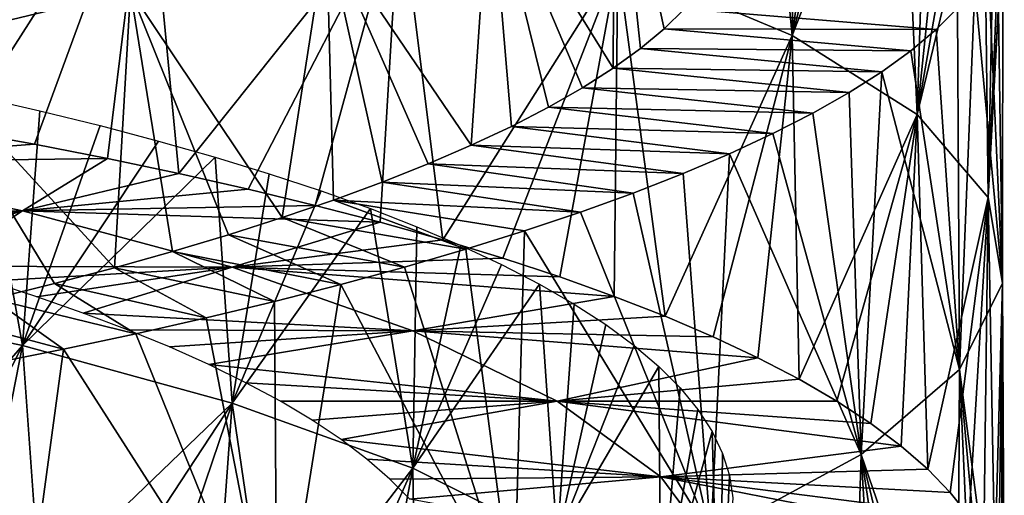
# Model space of a CAD drawing. Header units: millimetres. Extents: x -161 to 161, y -94 to 1149.
# Tile 843 of 1056: x 47.15 to 51.5, y 434.55 to 436.66. Entities that reach past the tile are written whole.
import ezdxf

# ---------------------------------------------------------------- set-up
doc = ezdxf.new("R2010")
doc.units = ezdxf.units.MM
doc.header["$LTSCALE"] = 81.481481
for name, color, linetype in [('71', 7, 'CONTINUOUS'), ('72', 7, 'CONTINUOUS'), ('73', 7, 'CONTINUOUS'), ('82', 7, 'CONTINUOUS')]:
    doc.layers.add(name, color=color, linetype=linetype)

msp = doc.modelspace()

# ---------------------------------------------------------------- linework, layer by layer
at = {"layer": '71', "color": 7, "linetype": 'CONTINUOUS', "true_color": 0xaaaaaa}
for points in [[(46.8805, 436.1665, -7.8037), (47.2104, 436.1067, -7.6838), (46.1341, 436.0263, -6.7944), (46.8805, 436.1665, -7.8037)], [(47.2104, 436.1067, -7.6838), (47.5334, 436.0437, -7.5475), (46.1341, 436.0263, -6.7944), (47.2104, 436.1067, -7.6838)], [(46.1341, 436.0263, -6.7944), (47.1576, 435.8127, -6.4173), (45.8394, 435.8083, -5.6507), (46.1341, 436.0263, -6.7944)], [(46.1341, 436.0263, -6.7944), (47.5334, 436.0437, -7.5475), (47.1576, 435.8127, -6.4173), (46.1341, 436.0263, -6.7944)], [(47.5334, 436.0437, -7.5475), (47.8487, 435.9776, -7.3953), (47.1576, 435.8127, -6.4173), (47.5334, 436.0437, -7.5475)], [(47.8487, 435.9776, -7.3953), (48.1554, 435.9085, -7.2276), (47.1576, 435.8127, -6.4173), (47.8487, 435.9776, -7.3953)], [(48.1554, 435.9085, -7.2276), (48.4527, 435.8364, -7.0451), (47.1576, 435.8127, -6.4173), (48.1554, 435.9085, -7.2276)], [(45.8394, 435.8083, -5.6507), (47.1576, 435.8127, -6.4173), (46.0844, 435.7518, -5.5777), (45.8394, 435.8083, -5.6507)], [(46.0844, 435.7518, -5.5777), (47.1576, 435.8127, -6.4173), (46.3244, 435.6928, -5.4913), (46.0844, 435.7518, -5.5777)], [(46.3244, 435.6928, -5.4913), (47.1576, 435.8127, -6.4173), (46.5587, 435.6312, -5.3916), (46.3244, 435.6928, -5.4913)], [(46.5587, 435.6312, -5.3916), (47.1576, 435.8127, -6.4173), (46.7869, 435.5669, -5.279), (46.5587, 435.6312, -5.3916)], [(47.1576, 435.8127, -6.4173), (48.0852, 435.5633, -5.8573), (46.7869, 435.5669, -5.279), (47.1576, 435.8127, -6.4173)], [(48.4527, 435.8364, -7.0451), (48.74, 435.7614, -6.8482), (47.1576, 435.8127, -6.4173), (48.4527, 435.8364, -7.0451)], [(47.1576, 435.8127, -6.4173), (48.74, 435.7614, -6.8482), (48.0852, 435.5633, -5.8573), (47.1576, 435.8127, -6.4173)], [(48.74, 435.7614, -6.8482), (49.0165, 435.6835, -6.6374), (48.0852, 435.5633, -5.8573), (48.74, 435.7614, -6.8482)], [(49.0165, 435.6835, -6.6374), (49.2815, 435.6029, -6.4132), (48.0852, 435.5633, -5.8573), (49.0165, 435.6835, -6.6374)], [(49.2815, 435.6029, -6.4132), (49.5341, 435.5196, -6.176), (48.0852, 435.5633, -5.8573), (49.2815, 435.6029, -6.4132)], [(46.7869, 435.5669, -5.279), (48.0852, 435.5633, -5.8573), (47.008, 435.5002, -5.1538), (46.7869, 435.5669, -5.279)], [(47.008, 435.5002, -5.1538), (48.0852, 435.5633, -5.8573), (47.2214, 435.431, -5.0167), (47.008, 435.5002, -5.1538)], [(47.2214, 435.431, -5.0167), (48.0852, 435.5633, -5.8573), (47.4263, 435.3594, -4.8681), (47.2214, 435.431, -5.0167)], [(48.0852, 435.5633, -5.8573), (48.8832, 435.2809, -5.1365), (47.4263, 435.3594, -4.8681), (48.0852, 435.5633, -5.8573)], [(49.5341, 435.5196, -6.176), (49.7737, 435.4337, -5.9266), (48.0852, 435.5633, -5.8573), (49.5341, 435.5196, -6.176)], [(48.0852, 435.5633, -5.8573), (49.7737, 435.4337, -5.9266), (48.8832, 435.2809, -5.1365), (48.0852, 435.5633, -5.8573)], [(49.7737, 435.4337, -5.9266), (49.9998, 435.3453, -5.6655), (48.8832, 435.2809, -5.1365), (49.7737, 435.4337, -5.9266)], [(47.4263, 435.3594, -4.8681), (48.8832, 435.2809, -5.1365), (47.6217, 435.2857, -4.7086), (47.4263, 435.3594, -4.8681)], [(49.9998, 435.3453, -5.6655), (50.2118, 435.2546, -5.3937), (48.8832, 435.2809, -5.1365), (49.9998, 435.3453, -5.6655)], [(47.6217, 435.2857, -4.7086), (48.8832, 435.2809, -5.1365), (47.8072, 435.2097, -4.5384), (47.6217, 435.2857, -4.7086)], [(47.8072, 435.2097, -4.5384), (48.8832, 435.2809, -5.1365), (47.9821, 435.1316, -4.3583), (47.8072, 435.2097, -4.5384)], [(48.8832, 435.2809, -5.1365), (49.5227, 434.9699, -4.2813), (47.9821, 435.1316, -4.3583), (48.8832, 435.2809, -5.1365)], [(50.2118, 435.2546, -5.3937), (50.4093, 435.1617, -5.1118), (48.8832, 435.2809, -5.1365), (50.2118, 435.2546, -5.3937)], [(48.8832, 435.2809, -5.1365), (50.4093, 435.1617, -5.1118), (49.5227, 434.9699, -4.2813), (48.8832, 435.2809, -5.1365)], [(50.4093, 435.1617, -5.1118), (50.5918, 435.0667, -4.8205), (49.5227, 434.9699, -4.2813), (50.4093, 435.1617, -5.1118)], [(47.9821, 435.1316, -4.3583), (49.5227, 434.9699, -4.2813), (48.1459, 435.0515, -4.1687), (47.9821, 435.1316, -4.3583)], [(50.5918, 435.0667, -4.8205), (50.7586, 434.9697, -4.5208), (49.5227, 434.9699, -4.2813), (50.5918, 435.0667, -4.8205)], [(48.1459, 435.0515, -4.1687), (49.5227, 434.9699, -4.2813), (48.2982, 434.9696, -3.9705), (48.1459, 435.0515, -4.1687)], [(48.2982, 434.9696, -3.9705), (49.5227, 434.9699, -4.2813), (48.4385, 434.8858, -3.7643), (48.2982, 434.9696, -3.9705)], [(48.4385, 434.8858, -3.7643), (49.5227, 434.9699, -4.2813), (48.5663, 434.8003, -3.5507), (48.4385, 434.8858, -3.7643)], [(49.5227, 434.9699, -4.2813), (49.9809, 434.6356, -3.3245), (48.5663, 434.8003, -3.5507), (49.5227, 434.9699, -4.2813)], [(50.9094, 434.8709, -4.2132), (51.0435, 434.7704, -3.8986), (49.5227, 434.9699, -4.2813), (50.9094, 434.8709, -4.2132)], [(49.5227, 434.9699, -4.2813), (51.0435, 434.7704, -3.8986), (49.9809, 434.6356, -3.3245), (49.5227, 434.9699, -4.2813)], [(50.7586, 434.9697, -4.5208), (50.9094, 434.8709, -4.2132), (49.5227, 434.9699, -4.2813), (50.7586, 434.9697, -4.5208)], [(48.5663, 434.8003, -3.5507), (49.9809, 434.6356, -3.3245), (48.6812, 434.7134, -3.3305), (48.5663, 434.8003, -3.5507)], [(51.0435, 434.7704, -3.8986), (51.1608, 434.6684, -3.5778), (49.9809, 434.6356, -3.3245), (51.0435, 434.7704, -3.8986)], [(48.6812, 434.7134, -3.3305), (49.9809, 434.6356, -3.3245), (48.7827, 434.625, -3.1043), (48.6812, 434.7134, -3.3305)], [(51.1608, 434.6684, -3.5778), (51.261, 434.565, -3.2517), (49.9809, 434.6356, -3.3245), (51.1608, 434.6684, -3.5778)], [(48.7827, 434.625, -3.1043), (49.9809, 434.6356, -3.3245), (48.8704, 434.5354, -2.873), (48.7827, 434.625, -3.1043)], [(49.9809, 434.6356, -3.3245), (50.2407, 434.2845, -2.3011), (48.8704, 434.5354, -2.873), (49.9809, 434.6356, -3.3245)], [(51.344, 434.4604, -2.9211), (51.4095, 434.3547, -2.587), (49.9809, 434.6356, -3.3245), (51.344, 434.4604, -2.9211)], [(49.9809, 434.6356, -3.3245), (51.4095, 434.3547, -2.587), (50.2407, 434.2845, -2.3011), (49.9809, 434.6356, -3.3245)], [(51.261, 434.565, -3.2517), (51.344, 434.4604, -2.9211), (49.9809, 434.6356, -3.3245), (51.261, 434.565, -3.2517)]]:
    msp.add_3dface(points, dxfattribs=at)
at = {"layer": '72', "color": 7, "linetype": 'CONTINUOUS', "true_color": 0xaaaaaa}
for points in [[(50.086, 436.7066, 0.5505), (49.9958, 436.618, 0.8334), (51.1979, 436.6144, 1.0149), (50.086, 436.7066, 0.5505)], [(51.292, 436.7085, 0.6844), (50.086, 436.7066, 0.5505), (51.1979, 436.6144, 1.0149), (51.292, 436.7085, 0.6844)], [(49.9958, 436.618, 0.8334), (49.8903, 436.5301, 1.1108), (51.0868, 436.5207, 1.3402), (49.9958, 436.618, 0.8334)], [(51.1979, 436.6144, 1.0149), (49.9958, 436.618, 0.8334), (51.0868, 436.5207, 1.3402), (51.1979, 436.6144, 1.0149)], [(49.8903, 436.5301, 1.1108), (49.7696, 436.4428, 1.3822), (50.9587, 436.4276, 1.6593), (49.8903, 436.5301, 1.1108)], [(51.0868, 436.5207, 1.3402), (49.8903, 436.5301, 1.1108), (50.9587, 436.4276, 1.6593), (51.0868, 436.5207, 1.3402)], [(49.7696, 436.4428, 1.3822), (49.634, 436.3562, 1.647), (50.814, 436.3354, 1.9715), (49.7696, 436.4428, 1.3822)], [(50.9587, 436.4276, 1.6593), (49.7696, 436.4428, 1.3822), (50.814, 436.3354, 1.9715), (50.9587, 436.4276, 1.6593)], [(49.634, 436.3562, 1.647), (49.4839, 436.2705, 1.9045), (50.6532, 436.2441, 2.2758), (49.634, 436.3562, 1.647)], [(50.814, 436.3354, 1.9715), (49.634, 436.3562, 1.647), (50.6532, 436.2441, 2.2758), (50.814, 436.3354, 1.9715)], [(49.4839, 436.2705, 1.9045), (49.3197, 436.1858, 2.1539), (50.4767, 436.1538, 2.5716), (49.4839, 436.2705, 1.9045)], [(50.6532, 436.2441, 2.2758), (49.4839, 436.2705, 1.9045), (50.4767, 436.1538, 2.5716), (50.6532, 436.2441, 2.2758)], [(49.3197, 436.1858, 2.1539), (49.1421, 436.1023, 2.3945), (50.2851, 436.0648, 2.8581), (49.3197, 436.1858, 2.1539)], [(50.4767, 436.1538, 2.5716), (49.3197, 436.1858, 2.1539), (50.2851, 436.0648, 2.8581), (50.4767, 436.1538, 2.5716)], [(49.1421, 436.1023, 2.3945), (48.9515, 436.02, 2.6254), (50.0789, 435.9771, 3.1347), (49.1421, 436.1023, 2.3945)], [(50.2851, 436.0648, 2.8581), (49.1421, 436.1023, 2.3945), (50.0789, 435.9771, 3.1347), (50.2851, 436.0648, 2.8581)], [(48.9515, 436.02, 2.6254), (48.7483, 435.9391, 2.846), (49.8587, 435.8909, 3.4005), (48.9515, 436.02, 2.6254)], [(50.0789, 435.9771, 3.1347), (48.9515, 436.02, 2.6254), (49.8587, 435.8909, 3.4005), (50.0789, 435.9771, 3.1347)], [(48.7483, 435.9391, 2.846), (48.5331, 435.8598, 3.0556), (49.6248, 435.8063, 3.6548), (48.7483, 435.9391, 2.846)], [(49.8587, 435.8909, 3.4005), (48.7483, 435.9391, 2.846), (49.6248, 435.8063, 3.6548), (49.8587, 435.8909, 3.4005)], [(48.5331, 435.8598, 3.0556), (48.3063, 435.7822, 3.2536), (49.1186, 435.6424, 4.1262), (48.5331, 435.8598, 3.0556)], [(49.6248, 435.8063, 3.6548), (48.5331, 435.8598, 3.0556), (49.378, 435.7234, 3.8969), (49.6248, 435.8063, 3.6548)], [(49.378, 435.7234, 3.8969), (48.5331, 435.8598, 3.0556), (49.1186, 435.6424, 4.1262), (49.378, 435.7234, 3.8969)], [(48.3063, 435.7822, 3.2536), (48.0687, 435.7063, 3.4393), (48.8474, 435.5634, 4.3423), (48.3063, 435.7822, 3.2536)], [(49.1186, 435.6424, 4.1262), (48.3063, 435.7822, 3.2536), (48.8474, 435.5634, 4.3423), (49.1186, 435.6424, 4.1262)], [(48.0687, 435.7063, 3.4393), (47.8212, 435.6324, 3.6123), (48.565, 435.4863, 4.5447), (48.0687, 435.7063, 3.4393)], [(48.8474, 435.5634, 4.3423), (48.0687, 435.7063, 3.4393), (48.565, 435.4863, 4.5447), (48.8474, 435.5634, 4.3423)], [(47.8212, 435.6324, 3.6123), (47.5643, 435.5605, 3.7722), (48.2721, 435.4114, 4.7329), (47.8212, 435.6324, 3.6123)], [(48.565, 435.4863, 4.5447), (47.8212, 435.6324, 3.6123), (48.2721, 435.4114, 4.7329), (48.565, 435.4863, 4.5447)], [(47.5643, 435.5605, 3.7722), (47.2989, 435.4906, 3.9184), (47.9696, 435.3387, 4.9064), (47.5643, 435.5605, 3.7722)], [(48.2721, 435.4114, 4.7329), (47.5643, 435.5605, 3.7722), (47.9696, 435.3387, 4.9064), (48.2721, 435.4114, 4.7329)], [(47.2989, 435.4906, 3.9184), (47.0256, 435.423, 4.0504), (47.6583, 435.2684, 5.0645), (47.2989, 435.4906, 3.9184)], [(47.9696, 435.3387, 4.9064), (47.2989, 435.4906, 3.9184), (47.6583, 435.2684, 5.0645), (47.9696, 435.3387, 4.9064)], [(47.0256, 435.423, 4.0504), (46.7452, 435.3576, 4.1679), (47.339, 435.2006, 5.2069), (47.0256, 435.423, 4.0504)], [(47.6583, 435.2684, 5.0645), (47.0256, 435.423, 4.0504), (47.339, 435.2006, 5.2069), (47.6583, 435.2684, 5.0645)], [(47.339, 435.2006, 5.2069), (46.7452, 435.3576, 4.1679), (47.0125, 435.1353, 5.3329), (47.339, 435.2006, 5.2069)]]:
    msp.add_3dface(points, dxfattribs=at)
at = {"layer": '73', "color": 7, "linetype": 'CONTINUOUS', "true_color": 0xaaaaaa}
for points in [[(49.7901, 436.9121, -5.6419), (50.4093, 438.1679, -4.5983), (50.5619, 436.5883, -4.5972), (49.7901, 436.9121, -5.6419)], [(50.4093, 438.1679, -4.5983), (50.5918, 438.0846, -4.3035), (50.5619, 436.5883, -4.5972), (50.4093, 438.1679, -4.5983)], [(50.5918, 438.0846, -4.3035), (50.7586, 437.9997, -4.0001), (50.5619, 436.5883, -4.5972), (50.5918, 438.0846, -4.3035)], [(50.7586, 437.9997, -4.0001), (50.9094, 437.9133, -3.6888), (50.5619, 436.5883, -4.5972), (50.7586, 437.9997, -4.0001)], [(50.9094, 437.9133, -3.6888), (51.0435, 437.8254, -3.3705), (50.5619, 436.5883, -4.5972), (50.9094, 437.9133, -3.6888)], [(50.5619, 436.5883, -4.5972), (51.0435, 437.8254, -3.3705), (51.1149, 436.239, -3.4293), (50.5619, 436.5883, -4.5972)], [(51.0435, 437.8254, -3.3705), (51.1608, 437.7363, -3.0459), (51.1149, 436.239, -3.4293), (51.0435, 437.8254, -3.3705)], [(51.1608, 437.7363, -3.0459), (51.261, 437.6461, -2.7159), (51.1149, 436.239, -3.4293), (51.1608, 437.7363, -3.0459)], [(46.5445, 436.2231, -7.9069), (46.4721, 437.6787, -7.6759), (47.7075, 437.4611, -7.2105), (46.5445, 436.2231, -7.9069)], [(51.261, 437.6461, -2.7159), (51.344, 437.5547, -2.3814), (51.1149, 436.239, -3.4293), (51.261, 437.6461, -2.7159)], [(51.344, 437.5547, -2.3814), (51.4095, 437.4625, -2.0433), (51.1149, 436.239, -3.4293), (51.344, 437.5547, -2.3814)], [(46.8805, 436.1665, -7.8037), (46.5445, 436.2231, -7.9069), (47.7075, 437.4611, -7.2105), (46.8805, 436.1665, -7.8037)], [(47.2104, 436.1067, -7.6838), (46.8805, 436.1665, -7.8037), (47.7075, 437.4611, -7.2105), (47.2104, 436.1067, -7.6838)], [(47.5334, 436.0437, -7.5475), (47.2104, 436.1067, -7.6838), (47.7075, 437.4611, -7.2105), (47.5334, 436.0437, -7.5475)], [(47.8487, 435.9776, -7.3953), (47.5334, 436.0437, -7.5475), (47.7075, 437.4611, -7.2105), (47.8487, 435.9776, -7.3953)], [(47.8487, 435.9776, -7.3953), (47.7075, 437.4611, -7.2105), (48.827, 437.2045, -6.5237), (47.8487, 435.9776, -7.3953)], [(51.1149, 436.239, -3.4293), (51.4095, 437.4625, -2.0433), (51.4284, 435.8709, -2.1806), (51.1149, 436.239, -3.4293)], [(51.4095, 437.4625, -2.0433), (51.4574, 437.3695, -1.7024), (51.4284, 435.8709, -2.1806), (51.4095, 437.4625, -2.0433)], [(51.4574, 437.3695, -1.7024), (51.4875, 437.2759, -1.3597), (51.4284, 435.8709, -2.1806), (51.4574, 437.3695, -1.7024)], [(51.4875, 437.2759, -1.3597), (51.4997, 437.1817, -1.0161), (51.4284, 435.8709, -2.1806), (51.4875, 437.2759, -1.3597)], [(48.1554, 435.9085, -7.2276), (47.8487, 435.9776, -7.3953), (48.827, 437.2045, -6.5237), (48.1554, 435.9085, -7.2276)], [(48.4527, 435.8364, -7.0451), (48.1554, 435.9085, -7.2276), (48.827, 437.2045, -6.5237), (48.4527, 435.8364, -7.0451)], [(48.74, 435.7614, -6.8482), (48.4527, 435.8364, -7.0451), (48.827, 437.2045, -6.5237), (48.74, 435.7614, -6.8482)], [(49.0165, 435.6835, -6.6374), (48.74, 435.7614, -6.8482), (48.827, 437.2045, -6.5237), (49.0165, 435.6835, -6.6374)], [(49.0165, 435.6835, -6.6374), (48.827, 437.2045, -6.5237), (49.7901, 436.9121, -5.6419), (49.0165, 435.6835, -6.6374)], [(51.4997, 437.1817, -1.0161), (51.4938, 437.0872, -0.6725), (51.4284, 435.8709, -2.1806), (51.4997, 437.1817, -1.0161)], [(51.4284, 435.8709, -2.1806), (51.4938, 437.0872, -0.6725), (51.492, 435.4917, -0.8977), (51.4284, 435.8709, -2.1806)], [(51.4938, 437.0872, -0.6725), (51.4699, 436.9925, -0.3298), (51.492, 435.4917, -0.8977), (51.4938, 437.0872, -0.6725)], [(51.4699, 436.9925, -0.3298), (51.4282, 436.8978, 0.0112), (51.492, 435.4917, -0.8977), (51.4699, 436.9925, -0.3298)], [(49.2815, 435.6029, -6.4132), (49.0165, 435.6835, -6.6374), (49.7901, 436.9121, -5.6419), (49.2815, 435.6029, -6.4132)], [(49.5341, 435.5196, -6.176), (49.2815, 435.6029, -6.4132), (49.7901, 436.9121, -5.6419), (49.5341, 435.5196, -6.176)], [(49.7737, 435.4337, -5.9266), (49.5341, 435.5196, -6.176), (49.7901, 436.9121, -5.6419), (49.7737, 435.4337, -5.9266)], [(49.9998, 435.3453, -5.6655), (49.7737, 435.4337, -5.9266), (49.7901, 436.9121, -5.6419), (49.9998, 435.3453, -5.6655)], [(49.9998, 435.3453, -5.6655), (49.7901, 436.9121, -5.6419), (50.5619, 436.5883, -4.5972), (49.9998, 435.3453, -5.6655)], [(51.4282, 436.8978, 0.0112), (51.3688, 436.803, 0.3495), (51.492, 435.4917, -0.8977), (51.4282, 436.8978, 0.0112)], [(51.3688, 436.803, 0.3495), (51.292, 436.7085, 0.6844), (51.3023, 435.1098, 0.3722), (51.3688, 436.803, 0.3495)], [(51.492, 435.4917, -0.8977), (51.3688, 436.803, 0.3495), (51.3023, 435.1098, 0.3722), (51.492, 435.4917, -0.8977)], [(51.292, 436.7085, 0.6844), (51.1979, 436.6144, 1.0149), (51.3023, 435.1098, 0.3722), (51.292, 436.7085, 0.6844)], [(50.2118, 435.2546, -5.3937), (49.9998, 435.3453, -5.6655), (50.5619, 436.5883, -4.5972), (50.2118, 435.2546, -5.3937)], [(50.4093, 435.1617, -5.1118), (50.2118, 435.2546, -5.3937), (50.5619, 436.5883, -4.5972), (50.4093, 435.1617, -5.1118)], [(50.5918, 435.0667, -4.8205), (50.4093, 435.1617, -5.1118), (50.5619, 436.5883, -4.5972), (50.5918, 435.0667, -4.8205)], [(50.5918, 435.0667, -4.8205), (50.5619, 436.5883, -4.5972), (51.1149, 436.239, -3.4293), (50.5918, 435.0667, -4.8205)], [(51.1979, 436.6144, 1.0149), (51.0868, 436.5207, 1.3402), (51.3023, 435.1098, 0.3722), (51.1979, 436.6144, 1.0149)], [(51.0868, 436.5207, 1.3402), (50.9587, 436.4276, 1.6593), (51.3023, 435.1098, 0.3722), (51.0868, 436.5207, 1.3402)], [(50.9587, 436.4276, 1.6593), (50.814, 436.3354, 1.9715), (50.8674, 434.7336, 1.5823), (50.9587, 436.4276, 1.6593)], [(51.3023, 435.1098, 0.3722), (50.9587, 436.4276, 1.6593), (50.8674, 434.7336, 1.5823), (51.3023, 435.1098, 0.3722)], [(50.814, 436.3354, 1.9715), (50.6532, 436.2441, 2.2758), (50.8674, 434.7336, 1.5823), (50.814, 436.3354, 1.9715)], [(50.6532, 436.2441, 2.2758), (50.4767, 436.1538, 2.5716), (50.8674, 434.7336, 1.5823), (50.6532, 436.2441, 2.2758)], [(50.7586, 434.9697, -4.5208), (50.5918, 435.0667, -4.8205), (51.1149, 436.239, -3.4293), (50.7586, 434.9697, -4.5208)], [(50.9094, 434.8709, -4.2132), (50.7586, 434.9697, -4.5208), (51.1149, 436.239, -3.4293), (50.9094, 434.8709, -4.2132)], [(51.0435, 434.7704, -3.8986), (50.9094, 434.8709, -4.2132), (51.1149, 436.239, -3.4293), (51.0435, 434.7704, -3.8986)], [(51.1608, 434.6684, -3.5778), (51.0435, 434.7704, -3.8986), (51.1149, 436.239, -3.4293), (51.1608, 434.6684, -3.5778)], [(51.1608, 434.6684, -3.5778), (51.1149, 436.239, -3.4293), (51.4284, 435.8709, -2.1806), (51.1608, 434.6684, -3.5778)], [(50.4767, 436.1538, 2.5716), (50.2851, 436.0648, 2.8581), (50.8674, 434.7336, 1.5823), (50.4767, 436.1538, 2.5716)], [(50.2851, 436.0648, 2.8581), (50.0789, 435.9771, 3.1347), (50.2016, 434.3717, 2.6877), (50.2851, 436.0648, 2.8581)], [(50.8674, 434.7336, 1.5823), (50.2851, 436.0648, 2.8581), (50.2016, 434.3717, 2.6877), (50.8674, 434.7336, 1.5823)], [(50.0789, 435.9771, 3.1347), (49.8587, 435.8909, 3.4005), (50.2016, 434.3717, 2.6877), (50.0789, 435.9771, 3.1347)], [(49.8587, 435.8909, 3.4005), (49.6248, 435.8063, 3.6548), (50.2016, 434.3717, 2.6877), (49.8587, 435.8909, 3.4005)], [(51.261, 434.565, -3.2517), (51.1608, 434.6684, -3.5778), (51.4284, 435.8709, -2.1806), (51.261, 434.565, -3.2517)], [(51.344, 434.4604, -2.9211), (51.261, 434.565, -3.2517), (51.4284, 435.8709, -2.1806), (51.344, 434.4604, -2.9211)], [(51.4095, 434.3547, -2.587), (51.344, 434.4604, -2.9211), (51.4284, 435.8709, -2.1806), (51.4095, 434.3547, -2.587)], [(51.4574, 434.2482, -2.2502), (51.4095, 434.3547, -2.587), (51.4284, 435.8709, -2.1806), (51.4574, 434.2482, -2.2502)], [(51.4574, 434.2482, -2.2502), (51.4284, 435.8709, -2.1806), (51.492, 435.4917, -0.8977), (51.4574, 434.2482, -2.2502)], [(49.6248, 435.8063, 3.6548), (49.378, 435.7234, 3.8969), (50.2016, 434.3717, 2.6877), (49.6248, 435.8063, 3.6548)], [(49.378, 435.7234, 3.8969), (49.1186, 435.6424, 4.1262), (49.3305, 434.0323, 3.648), (49.378, 435.7234, 3.8969)], [(50.2016, 434.3717, 2.6877), (49.378, 435.7234, 3.8969), (49.3305, 434.0323, 3.648), (50.2016, 434.3717, 2.6877)], [(49.1186, 435.6424, 4.1262), (48.8474, 435.5634, 4.3423), (49.3305, 434.0323, 3.648), (49.1186, 435.6424, 4.1262)], [(48.8474, 435.5634, 4.3423), (48.565, 435.4863, 4.5447), (49.3305, 434.0323, 3.648), (48.8474, 435.5634, 4.3423)], [(48.565, 435.4863, 4.5447), (48.2721, 435.4114, 4.7329), (48.2842, 433.7228, 4.4269), (48.565, 435.4863, 4.5447)], [(49.3305, 434.0323, 3.648), (48.565, 435.4863, 4.5447), (48.2842, 433.7228, 4.4269), (49.3305, 434.0323, 3.648)], [(51.4699, 433.8166, -0.8936), (51.492, 435.4917, -0.8977), (51.3023, 435.1098, 0.3722), (51.4699, 433.8166, -0.8936)], [(51.4875, 434.1409, -1.9115), (51.4574, 434.2482, -2.2502), (51.492, 435.4917, -0.8977), (51.4875, 434.1409, -1.9115)], [(51.4699, 433.8166, -0.8936), (51.4938, 433.9249, -1.2323), (51.492, 435.4917, -0.8977), (51.4699, 433.8166, -0.8936)], [(51.4997, 434.0331, -1.5719), (51.4875, 434.1409, -1.9115), (51.492, 435.4917, -0.8977), (51.4997, 434.0331, -1.5719)], [(51.4938, 433.9249, -1.2323), (51.4997, 434.0331, -1.5719), (51.492, 435.4917, -0.8977), (51.4938, 433.9249, -1.2323)], [(48.2721, 435.4114, 4.7329), (47.9696, 435.3387, 4.9064), (48.2842, 433.7228, 4.4269), (48.2721, 435.4114, 4.7329)], [(47.9696, 435.3387, 4.9064), (47.6583, 435.2684, 5.0645), (48.2842, 433.7228, 4.4269), (47.9696, 435.3387, 4.9064)], [(47.6583, 435.2684, 5.0645), (47.339, 435.2006, 5.2069), (48.2842, 433.7228, 4.4269), (47.6583, 435.2684, 5.0645)], [(47.339, 435.2006, 5.2069), (47.0125, 435.1353, 5.3329), (47.1016, 433.4497, 4.9964), (47.339, 435.2006, 5.2069)], [(48.2842, 433.7228, 4.4269), (47.339, 435.2006, 5.2069), (47.1016, 433.4497, 4.9964), (48.2842, 433.7228, 4.4269)], [(51.292, 433.4923, 0.1083), (51.3023, 435.1098, 0.3722), (50.8674, 434.7336, 1.5823), (51.292, 433.4923, 0.1083)], [(51.292, 433.4923, 0.1083), (51.3688, 433.6001, -0.2225), (51.3023, 435.1098, 0.3722), (51.292, 433.4923, 0.1083)], [(51.3688, 433.6001, -0.2225), (51.4282, 433.7082, -0.5568), (51.3023, 435.1098, 0.3722), (51.3688, 433.6001, -0.2225)], [(51.4282, 433.7082, -0.5568), (51.4699, 433.8166, -0.8936), (51.3023, 435.1098, 0.3722), (51.4282, 433.7082, -0.5568)], [(50.814, 433.0679, 1.3795), (50.8674, 434.7336, 1.5823), (50.2016, 434.3717, 2.6877), (50.814, 433.0679, 1.3795)], [(50.814, 433.0679, 1.3795), (50.9587, 433.1726, 1.0713), (50.8674, 434.7336, 1.5823), (50.814, 433.0679, 1.3795)], [(50.9587, 433.1726, 1.0713), (51.0868, 433.2783, 0.7561), (50.8674, 434.7336, 1.5823), (50.9587, 433.1726, 1.0713)], [(51.0868, 433.2783, 0.7561), (51.1979, 433.3849, 0.4348), (50.8674, 434.7336, 1.5823), (51.0868, 433.2783, 0.7561)], [(51.1979, 433.3849, 0.4348), (51.292, 433.4923, 0.1083), (50.8674, 434.7336, 1.5823), (51.1979, 433.3849, 0.4348)]]:
    msp.add_3dface(points, dxfattribs=at)
at = {"layer": '82', "color": 7, "linetype": 'CONTINUOUS', "true_color": 0xaaaaaa}
for points in [[(47.6355, 436.7849, 3.9212), (46.7452, 437.7829, 4.5397), (46.6556, 436.5494, 4.3967), (47.6355, 436.7849, 3.9212)], [(49.7696, 436.4428, 1.3822), (49.7758, 437.618, 1.5483), (49.2242, 437.3242, 2.4702), (49.7696, 436.4428, 1.3822)], [(49.7696, 436.4428, 1.3822), (49.8903, 436.5301, 1.1108), (49.7758, 437.618, 1.5483), (49.7696, 436.4428, 1.3822)], [(49.8903, 436.5301, 1.1108), (49.9958, 436.618, 0.8334), (49.7758, 437.618, 1.5483), (49.8903, 436.5301, 1.1108)], [(49.9958, 436.618, 0.8334), (50.086, 436.7066, 0.5505), (49.7758, 437.618, 1.5483), (49.9958, 436.618, 0.8334)], [(49.1421, 436.1023, 2.3945), (49.2242, 437.3242, 2.4702), (48.5024, 437.0447, 3.2713), (49.1421, 436.1023, 2.3945)], [(49.1421, 436.1023, 2.3945), (49.3197, 436.1858, 2.1539), (49.2242, 437.3242, 2.4702), (49.1421, 436.1023, 2.3945)], [(49.3197, 436.1858, 2.1539), (49.4839, 436.2705, 1.9045), (49.2242, 437.3242, 2.4702), (49.3197, 436.1858, 2.1539)], [(49.4839, 436.2705, 1.9045), (49.634, 436.3562, 1.647), (49.2242, 437.3242, 2.4702), (49.4839, 436.2705, 1.9045)], [(49.634, 436.3562, 1.647), (49.7696, 436.4428, 1.3822), (49.2242, 437.3242, 2.4702), (49.634, 436.3562, 1.647)], [(48.3063, 435.7822, 3.2536), (48.5024, 437.0447, 3.2713), (47.6355, 436.7849, 3.9212), (48.3063, 435.7822, 3.2536)], [(48.3063, 435.7822, 3.2536), (48.5331, 435.8598, 3.0556), (48.5024, 437.0447, 3.2713), (48.3063, 435.7822, 3.2536)], [(48.5331, 435.8598, 3.0556), (48.7483, 435.9391, 2.846), (48.5024, 437.0447, 3.2713), (48.5331, 435.8598, 3.0556)], [(48.7483, 435.9391, 2.846), (48.9515, 436.02, 2.6254), (48.5024, 437.0447, 3.2713), (48.7483, 435.9391, 2.846)], [(48.9515, 436.02, 2.6254), (49.1421, 436.1023, 2.3945), (48.5024, 437.0447, 3.2713), (48.9515, 436.02, 2.6254)], [(47.5643, 435.5605, 3.7722), (47.6355, 436.7849, 3.9212), (46.6556, 436.5494, 4.3967), (47.5643, 435.5605, 3.7722)], [(47.5643, 435.5605, 3.7722), (47.8212, 435.6324, 3.6123), (47.6355, 436.7849, 3.9212), (47.5643, 435.5605, 3.7722)], [(47.8212, 435.6324, 3.6123), (48.0687, 435.7063, 3.4393), (47.6355, 436.7849, 3.9212), (47.8212, 435.6324, 3.6123)], [(48.0687, 435.7063, 3.4393), (48.3063, 435.7822, 3.2536), (47.6355, 436.7849, 3.9212), (48.0687, 435.7063, 3.4393)], [(47.0256, 435.423, 4.0504), (47.2989, 435.4906, 3.9184), (46.6556, 436.5494, 4.3967), (47.0256, 435.423, 4.0504)], [(47.2989, 435.4906, 3.9184), (47.5643, 435.5605, 3.7722), (46.6556, 436.5494, 4.3967), (47.2989, 435.4906, 3.9184)], [(46.134, 435.432, -6.9063), (46.9591, 436.3181, -6.4243), (47.1576, 435.2154, -6.5309), (46.134, 435.432, -6.9063)], [(46.9591, 436.3181, -6.4243), (47.2339, 436.2549, -6.2957), (47.1576, 435.2154, -6.5309), (46.9591, 436.3181, -6.4243)], [(47.2339, 436.2549, -6.2957), (47.501, 436.1891, -6.1529), (47.1576, 435.2154, -6.5309), (47.2339, 436.2549, -6.2957)], [(47.501, 436.1891, -6.1529), (47.7598, 436.1206, -5.9966), (47.1576, 435.2154, -6.5309), (47.501, 436.1891, -6.1529)], [(47.7598, 436.1206, -5.9966), (48.0094, 436.0496, -5.8271), (47.1576, 435.2154, -6.5309), (47.7598, 436.1206, -5.9966)], [(47.1576, 435.2154, -6.5309), (48.0094, 436.0496, -5.8271), (48.0852, 434.9613, -5.973), (47.1576, 435.2154, -6.5309)], [(48.0094, 436.0496, -5.8271), (48.2492, 435.976, -5.645), (48.0852, 434.9613, -5.973), (48.0094, 436.0496, -5.8271)], [(48.2492, 435.976, -5.645), (48.4784, 435.9001, -5.4508), (48.0852, 434.9613, -5.973), (48.2492, 435.976, -5.645)], [(48.4784, 435.9001, -5.4508), (48.6962, 435.8219, -5.245), (48.0852, 434.9613, -5.973), (48.4784, 435.9001, -5.4508)], [(48.0852, 434.9613, -5.973), (48.6962, 435.8219, -5.245), (48.8832, 434.6731, -5.2545), (48.0852, 434.9613, -5.973)], [(48.6962, 435.8219, -5.245), (48.902, 435.7415, -5.0283), (48.8832, 434.6731, -5.2545), (48.6962, 435.8219, -5.245)], [(48.902, 435.7415, -5.0283), (49.0955, 435.6589, -4.8013), (48.8832, 434.6731, -5.2545), (48.902, 435.7415, -5.0283)], [(49.0955, 435.6589, -4.8013), (49.2763, 435.5742, -4.5644), (48.8832, 434.6731, -5.2545), (49.0955, 435.6589, -4.8013)], [(49.2763, 435.5742, -4.5644), (49.444, 435.4874, -4.3183), (48.8832, 434.6731, -5.2545), (49.2763, 435.5742, -4.5644)], [(48.8832, 434.6731, -5.2545), (49.444, 435.4874, -4.3183), (49.5227, 434.3551, -4.4019), (48.8832, 434.6731, -5.2545)], [(49.444, 435.4874, -4.3183), (49.5981, 435.3988, -4.0635), (49.5227, 434.3551, -4.4019), (49.444, 435.4874, -4.3183)], [(46.3894, 434.3327, -7.0434), (46.134, 435.432, -6.9063), (47.1576, 435.2154, -6.5309), (46.3894, 434.3327, -7.0434)], [(49.5981, 435.3988, -4.0635), (49.7378, 435.3084, -3.8011), (49.5227, 434.3551, -4.4019), (49.5981, 435.3988, -4.0635)], [(49.7378, 435.3084, -3.8011), (49.8628, 435.2164, -3.5318), (49.5227, 434.3551, -4.4019), (49.7378, 435.3084, -3.8011)], [(46.6774, 434.2722, -6.946), (46.3894, 434.3327, -7.0434), (47.1576, 435.2154, -6.5309), (46.6774, 434.2722, -6.946)], [(46.9591, 434.2085, -6.8337), (46.6774, 434.2722, -6.946), (47.1576, 435.2154, -6.5309), (46.9591, 434.2085, -6.8337)], [(47.2339, 434.1417, -6.7069), (46.9591, 434.2085, -6.8337), (47.1576, 435.2154, -6.5309), (47.2339, 434.1417, -6.7069)], [(47.2339, 434.1417, -6.7069), (47.1576, 435.2154, -6.5309), (48.0852, 434.9613, -5.973), (47.2339, 434.1417, -6.7069)], [(49.8628, 435.2164, -3.5318), (49.9723, 435.1231, -3.2566), (49.5227, 434.3551, -4.4019), (49.8628, 435.2164, -3.5318)], [(49.5227, 434.3551, -4.4019), (49.9723, 435.1231, -3.2566), (49.9809, 434.0131, -3.4478), (49.5227, 434.3551, -4.4019)], [(49.9723, 435.1231, -3.2566), (50.0664, 435.0285, -2.9765), (49.9809, 434.0131, -3.4478), (49.9723, 435.1231, -3.2566)], [(50.0664, 435.0285, -2.9765), (50.1447, 434.9329, -2.692), (49.9809, 434.0131, -3.4478), (50.0664, 435.0285, -2.9765)], [(47.501, 434.0718, -6.5661), (47.2339, 434.1417, -6.7069), (48.0852, 434.9613, -5.973), (47.501, 434.0718, -6.5661)], [(47.7598, 433.9988, -6.4117), (47.501, 434.0718, -6.5661), (48.0852, 434.9613, -5.973), (47.7598, 433.9988, -6.4117)], [(48.0094, 433.9229, -6.2444), (47.7598, 433.9988, -6.4117), (48.0852, 434.9613, -5.973), (48.0094, 433.9229, -6.2444)], [(48.2492, 433.8442, -6.0645), (48.0094, 433.9229, -6.2444), (48.0852, 434.9613, -5.973), (48.2492, 433.8442, -6.0645)], [(48.2492, 433.8442, -6.0645), (48.0852, 434.9613, -5.973), (48.8832, 434.6731, -5.2545), (48.2492, 433.8442, -6.0645)], [(50.1447, 434.9329, -2.692), (50.2074, 434.8362, -2.4039), (49.9809, 434.0131, -3.4478), (50.1447, 434.9329, -2.692)], [(49.9809, 434.0131, -3.4478), (50.2074, 434.8362, -2.4039), (50.2407, 433.6537, -2.4273), (49.9809, 434.0131, -3.4478)], [(50.2074, 434.8362, -2.4039), (50.2541, 434.7386, -2.1128), (50.2407, 433.6537, -2.4273), (50.2074, 434.8362, -2.4039)], [(50.2541, 434.7386, -2.1128), (50.2846, 434.6403, -1.8195), (50.2407, 433.6537, -2.4273), (50.2541, 434.7386, -2.1128)], [(48.4784, 433.7627, -5.8725), (48.2492, 433.8442, -6.0645), (48.8832, 434.6731, -5.2545), (48.4784, 433.7627, -5.8725)], [(48.6962, 433.6786, -5.6691), (48.4784, 433.7627, -5.8725), (48.8832, 434.6731, -5.2545), (48.6962, 433.6786, -5.6691)], [(48.902, 433.592, -5.4548), (48.6962, 433.6786, -5.6691), (48.8832, 434.6731, -5.2545), (48.902, 433.592, -5.4548)], [(48.902, 433.592, -5.4548), (48.8832, 434.6731, -5.2545), (49.5227, 434.3551, -4.4019), (48.902, 433.592, -5.4548)], [(50.2846, 434.6403, -1.8195), (50.2989, 434.5413, -1.525), (50.2407, 433.6537, -2.4273), (50.2846, 434.6403, -1.8195)]]:
    msp.add_3dface(points, dxfattribs=at)

doc.saveas('drawing.dxf')
